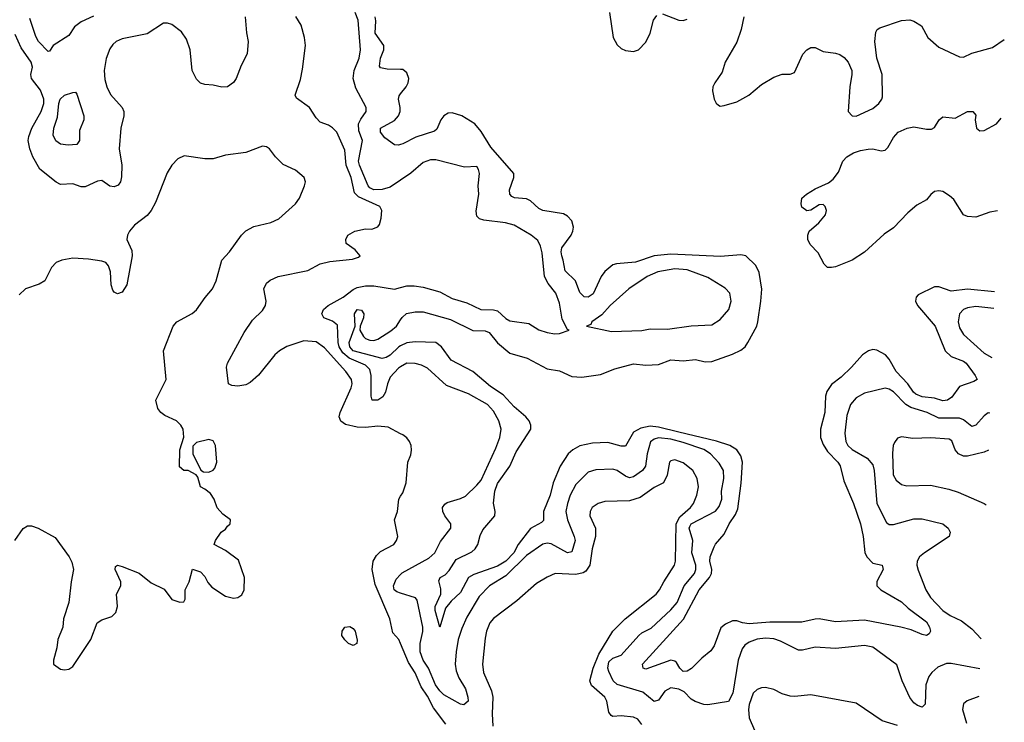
# Model space of a CAD drawing. Header units: inches. Extents: x 1552611 to 1694776, y 811966 to 917215.
# Tile 424 of 549: x 1688152 to 1692928, y 861268 to 864676. Entities that reach past the tile are written whole.
import ezdxf

# ---------------------------------------------------------------- set-up
doc = ezdxf.new("R2010")
doc.units = ezdxf.units.IN
doc.header["$MEASUREMENT"] = 0
doc.layers.add('B6886', color=7, linetype='Continuous')
doc.layers.add('B6896', color=7, linetype='Continuous')

msp = doc.modelspace()

# ---------------------------------------------------------------- linework, layer by layer
at = {"layer": 'B6886', "color": 5}
for points, elevation in [([(1688510, 864693.2), (1688450, 864665.4), (1688418.8, 864641.2), (1688390, 864598.7), (1688314, 864550), (1688296.8, 864523.2), (1688290, 864521.2), (1688243.7, 864570), (1688230, 864595.1), (1688202.2, 864682.2)], 940), ([(1690000, 862667.5), (1689938.9, 862698.9), (1689890, 862705), (1689830, 862698.5), (1689790, 862699.7), (1689733.3, 862713.3), (1689709.5, 862729.5), (1689701.8, 862750), (1689706.6, 862770), (1689759.8, 862890), (1689764.4, 862910), (1689761.1, 862930), (1689734.5, 862970), (1689630, 863084.5), (1689590, 863113.3), (1689530, 863118.8), (1689448.7, 863091.3), (1689412.8, 863070), (1689390.2, 863050), (1689310, 862951.3), (1689270, 862916.2), (1689250, 862905.6), (1689210, 862898.4), (1689182, 862902), (1689165.2, 862910), (1689156.2, 862990), (1689159.5, 863010), (1689240.9, 863159.1), (1689281.5, 863218.5), (1689330, 863265.2), (1689345.1, 863290), (1689347.4, 863310), (1689335.8, 863370), (1689350, 863398), (1689367, 863413), (1689406.6, 863430), (1689550, 863460.2), (1689610, 863492.2), (1689656.6, 863503.4), (1689766, 863514), (1689795.3, 863524.7), (1689804, 863530), (1689780.2, 863560.2), (1689735.3, 863590), (1689734, 863610), (1689744.5, 863630), (1689778, 863650), (1689830, 863661), (1689860.4, 863659.6), (1689889, 863671), (1689897.2, 863682.8), (1689906, 863714), (1689909.5, 863750), (1689899.5, 863770), (1689796.3, 863816.3), (1689776.4, 863836.4), (1689760.8, 863910), (1689736.4, 863970), (1689730, 864042.4), (1689690.4, 864130.4), (1689670, 864151.9), (1689650, 864164.2), (1689610, 864179.6), (1689590, 864199.5), (1689557.7, 864250), (1689494.6, 864294.6), (1689488.9, 864310), (1689514.5, 864385.5), (1689524.5, 864435.5), (1689538.8, 864550), (1689534.2, 864590), (1689517.6, 864650), (1689491.8, 864691.8)], 960), ([(1690000, 863897.1), (1689950, 863863.5), (1689910, 863852.8), (1689870, 863849.9), (1689850, 863860.6), (1689842.6, 863870), (1689799.8, 863970), (1689795.8, 863990), (1689814.5, 864090), (1689797.5, 864137.5), (1689796.3, 864170), (1689806.7, 864193.3), (1689833.6, 864230), (1689832.4, 864250), (1689782.9, 864343), (1689770.6, 864390), (1689774.6, 864430), (1689799, 864490), (1689805.5, 864530), (1689793.5, 864673.5), (1689779.8, 864710)], 940), ([(1689246, 864690), (1689252, 864612), (1689261.3, 864570), (1689254.9, 864510), (1689226.7, 864453.3), (1689202.8, 864390), (1689190, 864371.5), (1689161, 864350), (1689132.1, 864347.9), (1689090, 864358.7), (1689050, 864361.6), (1689030, 864367.3), (1689010, 864386.6), (1688989, 864430), (1688979.9, 864530), (1688961.1, 864581.1), (1688936.7, 864616.7), (1688890, 864652.4), (1688870, 864659.7), (1688850, 864658.3), (1688770, 864606.9), (1688650, 864582.7), (1688620.4, 864570), (1688604.2, 864555.8), (1688590, 864534), (1688572.5, 864487.5), (1688562.8, 864430), (1688565.3, 864385.3), (1688574.8, 864350), (1688592.6, 864312.6), (1688649, 864250), (1688656.9, 864230), (1688658.2, 864210), (1688642.6, 864150), (1688635.5, 864050), (1688647.2, 863970), (1688646.4, 863913.6), (1688641.2, 863890), (1688630, 863872.8), (1688610, 863865.8), (1688590, 863868.6), (1688550, 863895.3), (1688530, 863892.3), (1688470, 863864.5), (1688450, 863865.1), (1688410, 863879.7), (1688350, 863876.9), (1688330, 863887.3), (1688250.3, 863950.3), (1688215.8, 864010), (1688201.7, 864050), (1688193.9, 864090), (1688196.2, 864110), (1688210.5, 864150), (1688257.2, 864230), (1688269, 864270), (1688269.9, 864290), (1688253.5, 864333.5), (1688209.4, 864390), (1688207, 864410), (1688214.9, 864445.1), (1688208.7, 864470), (1688159.8, 864539.8), (1688130, 864604.5)], 960), ([(1690000, 864433.7), (1689935.4, 864435.4), (1689902.8, 864442.8), (1689896.9, 864450), (1689903.2, 864490), (1689919.2, 864530), (1689918, 864550), (1689876.7, 864610), (1689880.2, 864670), (1689877.1, 864690)], 920), ([(1690000, 864070.3), (1689990, 864067.6), (1689970, 864069.5), (1689922.9, 864102.9), (1689901.8, 864130), (1689902.8, 864150), (1689970, 864186.4), (1689989.9, 864210), (1689997.4, 864230), (1689998.3, 864250), (1689989.9, 864290), (1689993.2, 864306.8), (1690000, 864315.6)], 920), ([(1688128.2, 862150), (1688170, 862208.2), (1688190, 862221.1), (1688210, 862220.9), (1688242, 862210), (1688324.5, 862164.5), (1688393, 862070), (1688405.5, 862045.5), (1688413.4, 862010), (1688401.6, 861950), (1688390.6, 861850), (1688364.9, 861770), (1688362, 861730), (1688338, 861670), (1688332.4, 861630), (1688315.8, 861570), (1688316.4, 861550), (1688350, 861526.7), (1688370, 861522.9), (1688390, 861525.6), (1688410, 861539.5), (1688497.2, 861670), (1688527.8, 861750), (1688550, 861765.2), (1688598.6, 861781.4), (1688618.7, 861801.3), (1688627.1, 861830), (1688621.6, 861890), (1688642.9, 861930), (1688642.9, 861950), (1688616, 862010), (1688616.4, 862023.6), (1688626, 862030), (1688650, 862024.4), (1688731.3, 861991.3), (1688790, 861944), (1688853.4, 861913.4), (1688890, 861863.1), (1688928.7, 861851.3), (1688948, 861852), (1688955.3, 861864.7), (1688955.3, 861910), (1688974, 861950), (1688990, 862010.8), (1689030, 861997.3), (1689050, 861976), (1689065.7, 861945.7), (1689084.4, 861924.4), (1689150, 861879.6), (1689190, 861870.3), (1689210, 861873.4), (1689230, 861886.7), (1689241.7, 861910), (1689242.7, 861970), (1689214, 862054), (1689150, 862101.3), (1689095.3, 862130), (1689102, 862150), (1689128.9, 862191.1), (1689150, 862204.7), (1689160.1, 862219.9), (1689174, 862230), (1689175.3, 862250), (1689138, 862278), (1689110, 862308), (1689095.6, 862350), (1689077.2, 862377.3), (1689050, 862399.3), (1689028.7, 862410), (1689016.4, 862456.4), (1689008.4, 862468.4), (1688970, 862488.7), (1688948, 862490), (1688926.8, 862506.8), (1688929, 862590), (1688948.4, 862651.6), (1688945.2, 862690), (1688933.2, 862710), (1688912.7, 862730), (1688856.1, 862756.1), (1688837, 862770), (1688822, 862790), (1688812.3, 862830), (1688862.4, 862930), (1688849.7, 863070), (1688896.2, 863190), (1688914.5, 863210), (1688989, 863251), (1689010.6, 863269.4), (1689051.8, 863328.2), (1689088, 863370), (1689106, 863410), (1689133.3, 863510), (1689170, 863550.6), (1689227.6, 863630), (1689250, 863652), (1689287.6, 863672.4), (1689370, 863692.4), (1689410, 863710.5), (1689490, 863782.8), (1689510, 863811), (1689534.5, 863870), (1689538, 863890), (1689532.3, 863910), (1689490, 863946.6), (1689430, 863972.7), (1689392.3, 864010), (1689364, 864050), (1689350, 864059.3), (1689330, 864062.7), (1689248.6, 864031.4), (1689150, 864018), (1689090, 864001.3), (1689050, 864000.5), (1688950, 864016.2), (1688919, 864001), (1688890.3, 863969.7), (1688867.8, 863932.3), (1688810.3, 863790), (1688789.4, 863750.6), (1688770, 863726.6), (1688710, 863678.7), (1688685.7, 863650), (1688675.3, 863630), (1688672.4, 863610), (1688696, 863556), (1688698.4, 863530), (1688672.5, 863390), (1688650, 863355.1), (1688627, 863347), (1688610, 863354), (1688603.6, 863363.6), (1688596.1, 863390), (1688593.1, 863453.1), (1688582.6, 863482.6), (1688570, 863498), (1688550, 863505.3), (1688485.7, 863514.3), (1688410, 863519.8), (1688356, 863510), (1688330, 863497.6), (1688306.1, 863473.9), (1688274.4, 863410), (1688246.8, 863393.2), (1688180.7, 863370), (1688150, 863340.7)], 980), ([(1690000, 862992.1), (1689990, 862986), (1689950, 862941.8), (1689935.9, 862910), (1689926.1, 862870), (1689913.8, 862846.2), (1689890, 862829.9), (1689861.6, 862830), (1689856.5, 862850), (1689857.1, 862950), (1689850, 862979.5), (1689830, 863000.6), (1689750, 863034.4), (1689719.9, 863059.9), (1689701.7, 863090), (1689696.3, 863110), (1689693.5, 863193.5), (1689670, 863214.5), (1689627.8, 863230), (1689617.7, 863250), (1689625.7, 863270), (1689648.3, 863290), (1689721.1, 863330), (1689770, 863367.5), (1689790, 863376.8), (1689830, 863384.8), (1689870, 863384.8), (1689970, 863368.4), (1690000, 863377.1)], 940), ([(1690000, 863093.5), (1689991.1, 863088.9), (1689950, 863049.4), (1689930, 863036.9), (1689910, 863032.2), (1689770, 863069.9), (1689753.8, 863090), (1689750.4, 863110), (1689779.8, 863190), (1689776.8, 863250), (1689789.8, 863270), (1689810, 863267.6), (1689821, 863250), (1689820.5, 863230), (1689803.6, 863190), (1689802.3, 863170), (1689819.7, 863139.7), (1689829.7, 863129.7), (1689850, 863120.8), (1689870, 863120.1), (1689890, 863126.8), (1689953, 863167), (1689980.7, 863190), (1690000, 863220)], 920), ([(1690000, 861649.7), (1689991.4, 861670), (1689962.9, 861702.9), (1689948.3, 861770), (1689876.6, 861936.6), (1689862.5, 862010), (1689866.9, 862050), (1689882.8, 862077.2), (1689903, 862097), (1689966.8, 862130), (1689980.6, 862150), (1689986.6, 862170), (1689969.7, 862250), (1689984.2, 862290), (1689991.3, 862350), (1690000, 862364.2)], 960), ([(1690000, 861894.9), (1689980.9, 861900.9), (1689968.7, 861910), (1689965.3, 861930), (1689977.8, 861962.2), (1690000, 861985.6)], 940)]:
    msp.add_lwpolyline(points, dxfattribs=dict(at, elevation=elevation))
for points, elevation in [([(1688386.9, 864066.9), (1688350, 864071.8), (1688327.5, 864087.5), (1688315.1, 864115.1), (1688317.5, 864150), (1688336.3, 864203.7), (1688342.4, 864270), (1688349.2, 864290.8), (1688370, 864309.3), (1688410, 864323), (1688423.6, 864323.6), (1688430, 864314), (1688462.8, 864210), (1688462.8, 864190), (1688441.8, 864138.1), (1688442, 864090), (1688430, 864069.8)], 940), ([(1689070, 862639), (1689010, 862626), (1688992.7, 862607.3), (1688992, 862590), (1688992, 862570), (1689031.6, 862491.6), (1689043.6, 862483.6), (1689070, 862481), (1689090, 862491.3), (1689098.6, 862501.4), (1689109.2, 862530), (1689102.7, 862610), (1689090, 862634)], 980), ([(1689770, 861640.7), (1689747, 861650), (1689728.6, 861668.6), (1689715.6, 861690), (1689716.3, 861710), (1689730, 861730.2), (1689753.5, 861733.5), (1689770, 861722.4), (1689778.9, 861710), (1689790, 861666), (1689786.8, 861650)], 960)]:
    msp.add_lwpolyline(points, close=True, dxfattribs=dict(at, elevation=elevation))
at = {"layer": 'B6896', "color": 5}
for points, elevation in [([(1691013.7, 864710), (1691031.2, 864590), (1691050, 864553.4), (1691070, 864535.8), (1691090, 864526.5), (1691130, 864521.5), (1691154, 864530), (1691190, 864567.6), (1691209.8, 864610), (1691227.1, 864673), (1691243.4, 864696.6)], 920), ([(1691270, 864704.3), (1691350, 864673.2), (1691370, 864671.5), (1691390, 864678.4)], 920), ([(1691664.4, 864690), (1691652, 864628), (1691630, 864567.6), (1691573.4, 864470), (1691559.3, 864420.7), (1691523.7, 864370), (1691514.9, 864350), (1691512.7, 864330), (1691520.4, 864290), (1691530, 864270.8), (1691541.4, 864261.4), (1691550, 864257.1), (1691570, 864260.3), (1691630, 864277.5), (1691689.7, 864310), (1691750, 864361.6), (1691810, 864396.5), (1691850, 864411.7), (1691890, 864412.2), (1691910, 864420.5), (1691951, 864509), (1691970, 864530.4), (1691990, 864540.4), (1692010, 864540.4), (1692050, 864521.7), (1692110, 864514.2), (1692130, 864506.7), (1692152, 864492), (1692171, 864470), (1692187.8, 864430), (1692188, 864410), (1692178.5, 864350), (1692171.1, 864231.1), (1692189.5, 864209.4), (1692210, 864208.6), (1692290, 864245.1), (1692319, 864270), (1692334.1, 864290), (1692337.6, 864302.4), (1692336.1, 864410), (1692309.5, 864489.5), (1692299.7, 864570), (1692304.2, 864615.8), (1692311.6, 864628.4), (1692323.6, 864636.4), (1692430, 864672.5), (1692470, 864674.8), (1692490, 864668.7), (1692526.4, 864646.4), (1692556.5, 864590), (1692610, 864542.9), (1692710, 864495.2), (1692730, 864494.7), (1692770, 864512.8), (1692870, 864541.5), (1692928.1, 864579.8)], 920), ([(1690000, 864315.6), (1690026.5, 864350), (1690036.5, 864370), (1690040.2, 864390), (1690030, 864418.4), (1690010, 864433.5), (1690000, 864433.7)], 920), ([(1690000, 863220), (1690007.8, 863232.2), (1690028.9, 863251.1), (1690070, 863259.7), (1690110, 863258.9), (1690241.8, 863221.8), (1690350, 863168.5), (1690410, 863166.1), (1690430, 863158.9), (1690470, 863108.1), (1690530, 863058.5), (1690614.2, 863034.2), (1690710, 862982.6), (1690770, 862972.3), (1690830, 862945.1), (1690878.5, 862941.5), (1690970, 862955.6), (1691038.2, 862981.9), (1691130, 863006.2), (1691190, 863001), (1691250, 863003), (1691310, 863025.5), (1691370, 863021.8), (1691430, 863027.7), (1691477.2, 863017.2), (1691510, 863017.3), (1691610, 863053.7), (1691650, 863073.2), (1691670.8, 863089.2), (1691684.1, 863110), (1691727, 863190), (1691732.3, 863210), (1691747.9, 863310), (1691751.8, 863368.2), (1691738.5, 863450), (1691723.6, 863483.6), (1691673.6, 863530), (1691650, 863535.6), (1691552.3, 863527.7), (1691310, 863538.8), (1691230, 863530.4), (1691139.7, 863500.3), (1691047.7, 863492.3), (1691030, 863487.2), (1690990, 863454.6), (1690972.5, 863430), (1690933.9, 863346.1), (1690910, 863330.4), (1690890, 863331.5), (1690870, 863353.2), (1690849, 863410), (1690797.5, 863457.5), (1690788.8, 863510), (1690781.2, 863530), (1690778.3, 863550), (1690782.7, 863570), (1690827.5, 863630), (1690835.9, 863650), (1690838.9, 863670), (1690830, 863700.4), (1690810, 863722.7), (1690790, 863733.5), (1690689.9, 863749.9), (1690670, 863759.5), (1690630, 863797.8), (1690610, 863806.4), (1690552.2, 863812.2), (1690538.9, 863818.9), (1690530.4, 863830.4), (1690528.5, 863850), (1690549.9, 863910), (1690549.2, 863930), (1690437.6, 864057.6), (1690390, 864133.4), (1690359.9, 864170), (1690297.6, 864210), (1690250, 864224.3), (1690230, 864222.2), (1690209.4, 864210), (1690194.4, 864190), (1690175.3, 864144.8), (1690164.6, 864135.4), (1690073.3, 864106.7), (1690010, 864073), (1690000, 864070.3)], 920), ([(1692895.8, 863748.6), (1692858, 863742), (1692790, 863718.4), (1692750, 863722), (1692730, 863729.6), (1692683.3, 863803.3), (1692662.3, 863822.3), (1692630, 863842.3), (1692610, 863846.4), (1692590, 863842.3), (1692571.6, 863828.4), (1692550, 863801.5), (1692503.8, 863776.2), (1692460.6, 863739.4), (1692390, 863666.9), (1692345, 863635), (1692250, 863547.6), (1692190, 863509.4), (1692110, 863477.2), (1692090, 863474), (1692070, 863474), (1692054, 863490), (1692025.6, 863545.6), (1691986.3, 863586.3), (1691975.3, 863610), (1691975.3, 863630), (1691982, 863650), (1692029, 863690), (1692061.2, 863730), (1692066, 863750), (1692059.3, 863770), (1692050, 863779.3), (1692030, 863777.2), (1691990, 863752.7), (1691970, 863749.2), (1691946.8, 863766.8), (1691943.2, 863783.2), (1691946.6, 863810), (1691969.3, 863830), (1692010, 863854.9), (1692074.6, 863885.4), (1692098, 863902), (1692124, 863936), (1692144.1, 863990), (1692163.5, 864010), (1692197.4, 864030), (1692230, 864042.2), (1692267.8, 864047.8), (1692290, 864048.8), (1692330, 864040.4), (1692350, 864043), (1692363.5, 864056.5), (1692390, 864104.9), (1692413.2, 864130), (1692457.2, 864150), (1692490, 864156.2), (1692550, 864144.9), (1692575.4, 864144.6), (1692590, 864152.7), (1692611.8, 864190), (1692630, 864204.9), (1692690, 864198.9), (1692750, 864230.9), (1692774.9, 864230), (1692790, 864213), (1692786.4, 864190), (1692794, 864150), (1692810, 864136.3), (1692830, 864138.4), (1692889.8, 864170.2), (1692913.2, 864197.5)], 880), ([(1690000, 863377.1), (1690030, 863385.8), (1690065.8, 863385.8), (1690110, 863379), (1690190, 863356.3), (1690250, 863324), (1690321.9, 863301.9), (1690389.6, 863269.6), (1690450, 863268.7), (1690470, 863263), (1690510, 863226.9), (1690530, 863215.2), (1690622.4, 863202.4), (1690670, 863172), (1690710, 863158.7), (1690747.5, 863152.5), (1690770, 863154.4), (1690818, 863170), (1690810, 863174), (1690783.5, 863223.5), (1690770, 863301.2), (1690753.6, 863350), (1690715.6, 863395.6), (1690698.1, 863430), (1690685.9, 863545.9), (1690678.1, 863578.1), (1690664.8, 863604.8), (1690633.6, 863630), (1690550, 863678.5), (1690509.2, 863690), (1690402.9, 863702.9), (1690382.4, 863710), (1690370, 863722.4), (1690366.7, 863746.7), (1690379.2, 863830), (1690375.7, 863870), (1690381.8, 863930), (1690378.5, 863950), (1690370, 863964), (1690310, 863960.3), (1690170, 863996.1), (1690144.4, 863995.6), (1690110, 863983.4), (1690050, 863930.7), (1690000, 863897.1)], 940), ([(1692880.6, 863356.2), (1692750, 863368.1), (1692670, 863359), (1692610, 863379.8), (1692590, 863379.8), (1692510, 863341.1), (1692500.8, 863330), (1692498, 863310), (1692506.8, 863290), (1692593.3, 863190), (1692642, 863070), (1692670, 863043), (1692730, 863019.1), (1692742.6, 863010), (1692786.7, 862950), (1692796.3, 862930), (1692779.6, 862920.4), (1692710, 862897.4), (1692674.2, 862845.8), (1692652.4, 862830), (1692630, 862827.9), (1692590, 862840.2), (1692530, 862846.1), (1692499.7, 862859.7), (1692486.9, 862870), (1692460.2, 862910), (1692402.9, 862970), (1692370, 863028.9), (1692352.4, 863050), (1692310, 863073.5), (1692290, 863077), (1692269.6, 863070.4), (1692240.3, 863050), (1692187.7, 862990), (1692137.3, 862942.7), (1692090, 862906.6), (1692067, 862873), (1692060.9, 862850), (1692057.9, 862770), (1692037.1, 862690), (1692037.1, 862650), (1692050, 862614.9), (1692070, 862582.2), (1692121, 862530), (1692131.4, 862511.4), (1692150, 862438.7), (1692195.8, 862330), (1692230.9, 862230), (1692243.2, 862170), (1692251.6, 862091.6), (1692261.1, 862070), (1692290, 862040.2), (1692336.3, 862030), (1692340.9, 862010), (1692309.3, 861950.7), (1692310.3, 861930), (1692328.9, 861910), (1692430, 861851.9), (1692461.8, 861821.8), (1692550, 861755.5), (1692565.8, 861730), (1692570.2, 861710), (1692562.9, 861697.1), (1692550.8, 861690), (1692530, 861693.7), (1692477.1, 861717.1), (1692426.6, 861730), (1692250, 861762.8), (1692110, 861755), (1692030, 861769.8), (1692010, 861769), (1691946.8, 861753.2), (1691790, 861753.8), (1691690, 861746.5), (1691658.4, 861750), (1691630, 861760.2), (1691610, 861760.3), (1691575.7, 861744.3), (1691553.7, 861726.3), (1691520.6, 861639.4), (1691505.2, 861614.8), (1691460.5, 861579.5), (1691411.4, 861528.6), (1691390, 861516), (1691370, 861514.8), (1691354, 861530), (1691338, 861558), (1691330, 861565), (1691310, 861569.1), (1691190, 861526.4), (1691177.2, 861530), (1691172.8, 861550), (1691371.8, 861768.2), (1691448.1, 861910), (1691498.4, 861970), (1691507.8, 861990), (1691508.7, 862010), (1691499.4, 862050), (1691501.9, 862070), (1691520.7, 862119.3), (1691527.4, 862132.6), (1691570, 862180.8), (1691594.1, 862230), (1691624.5, 862275.5), (1691635.8, 862304.2), (1691652.4, 862427.6), (1691658.8, 862530), (1691650, 862560.7), (1691630, 862589.9), (1691597.2, 862610), (1691531.3, 862631.3), (1691350, 862676.1), (1691250, 862699.6), (1691210, 862704.2), (1691165.1, 862694.9), (1691130, 862675.3), (1691090, 862607.6), (1691070, 862607.2), (1691004.9, 862624.9), (1690930, 862622.7), (1690870, 862609.5), (1690835.9, 862590), (1690813.3, 862570), (1690773.5, 862510), (1690739.8, 862430), (1690724.7, 862370), (1690692.5, 862290), (1690692.8, 862247.2), (1690682.7, 862237.3), (1690630, 862208.3), (1690570.4, 862130), (1690548.5, 862090), (1690510, 862049.6), (1690470, 862025.3), (1690354.7, 861985.3), (1690329.4, 861970.6), (1690290, 861898.4), (1690244.7, 861855.3), (1690218, 861822), (1690190, 861729.4), (1690167, 861810), (1690167.8, 861830), (1690195.2, 861890), (1690195, 861915), (1690185, 861955), (1690192.4, 861970), (1690215.8, 861984.2), (1690235.8, 862004.2), (1690270, 862057.5), (1690344.6, 862095.4), (1690360.8, 862110), (1690373.7, 862130), (1690385.2, 862174.8), (1690398, 862202), (1690456.4, 862270), (1690458.7, 862290), (1690450, 862331.3), (1690457.7, 862390), (1690470, 862426.7), (1690529, 862511), (1690560.8, 862579.2), (1690630.8, 862690), (1690631.9, 862710), (1690623.2, 862730), (1690607.4, 862750), (1690550, 862797.5), (1690497.2, 862857.2), (1690436.6, 862896.6), (1690350, 862969.9), (1690245.3, 863025.3), (1690198.8, 863090), (1690170, 863109.9), (1690070, 863113.2), (1690030, 863108.9), (1690000, 863093.5)], 920), ([(1692877.5, 863274.7), (1692790, 863284.1), (1692750, 863278.9), (1692730, 863269.8), (1692710.9, 863249.1), (1692703.8, 863210), (1692710, 863182), (1692730, 863149.2), (1692830, 863058.4), (1692868.2, 863036.7)], 940), ([(1690000, 861985.6), (1690007, 861993), (1690136.5, 862063.5), (1690166.5, 862090), (1690194.2, 862145.8), (1690243, 862210), (1690243, 862230), (1690213.7, 862270), (1690205.1, 862290), (1690202.9, 862310), (1690213.9, 862326.1), (1690225.8, 862334.2), (1690290, 862353.6), (1690314.5, 862365.5), (1690370, 862418.2), (1690390, 862443), (1690462.1, 862597.9), (1690481.5, 862650), (1690487.3, 862690), (1690476.8, 862730), (1690450, 862778), (1690421.5, 862810), (1690330, 862860.5), (1690221.9, 862901.9), (1690130, 862985.6), (1690100.6, 863000.6), (1690070, 863009), (1690030, 863010.5), (1690000, 862992.1)], 940), ([(1692857.8, 862766.9), (1692850, 862768.4), (1692830, 862754.6), (1692790, 862709.9), (1692770, 862703.4), (1692730, 862734.5), (1692710, 862744), (1692610, 862743), (1692554, 862770), (1692474.2, 862794.2), (1692449.7, 862809.7), (1692390, 862871.4), (1692370, 862883.6), (1692350, 862888.1), (1692250, 862864.1), (1692210, 862842.6), (1692181.7, 862810), (1692163.6, 862756.4), (1692154.4, 862670), (1692159.3, 862630), (1692169.6, 862610), (1692190, 862592), (1692263.5, 862550), (1692290, 862516.9), (1692297.1, 862490), (1692309.4, 862329.4), (1692356.6, 862236.6), (1692370, 862227.7), (1692390, 862227.4), (1692490, 862255.5), (1692530, 862255), (1692630.1, 862230.1), (1692656.5, 862210), (1692665.7, 862190), (1692660.3, 862170), (1692540.9, 862090), (1692516.9, 862070), (1692506, 862050), (1692504.4, 862030), (1692510, 862006.8), (1692548.1, 861910), (1692570, 861873.7), (1692630.2, 861810), (1692665.5, 861785.5), (1692719.8, 861759.8), (1692770, 861721.9), (1692815.3, 861672.5)], 940), ([(1690000, 862364.2), (1690010, 862380.7), (1690026.6, 862430), (1690035.1, 862530), (1690050, 862564.7), (1690052.7, 862587.3), (1690051.6, 862610), (1690043.1, 862630), (1690030, 862647.8), (1690010, 862662.4), (1690000, 862667.5)], 960), ([(1692809.7, 861527.1), (1692670, 861554.1), (1692647, 861553), (1692605.1, 861534.9), (1692576.3, 861510), (1692562.1, 861490), (1692547.5, 861450), (1692543.7, 861356.3), (1692530, 861342.4), (1692507.7, 861350), (1692490, 861363.4), (1692470, 861388), (1692432.8, 861470), (1692406.8, 861546.8), (1692290, 861632.4), (1692250, 861640.6), (1692110, 861626), (1692010, 861632.5), (1691950, 861617.3), (1691930, 861618), (1691842, 861662), (1691810, 861672.6), (1691770, 861676.7), (1691728.7, 861671.3), (1691690, 861656.7), (1691670, 861642.7), (1691656.2, 861623.8), (1691637.8, 861570), (1691612.1, 861410), (1691590, 861369.8), (1691490, 861353.5), (1691470, 861353.8), (1691429, 861369), (1691410, 861381.2), (1691375.2, 861415.2), (1691350, 861429.4), (1691310, 861434.8), (1691281.1, 861418.9), (1691250, 861375.6), (1691230, 861369.7), (1691174.9, 861414.9), (1691051, 861451), (1691031.2, 861470), (1691010, 861514.6), (1691004.9, 861530), (1691010, 861561.4), (1691030, 861579.1), (1691070, 861593.8), (1691154.7, 861690), (1691170, 861702.7), (1691215.5, 861724.5), (1691310, 861814.4), (1691341.3, 861850), (1691375.2, 861930), (1691424.9, 861990), (1691432.2, 862010), (1691432.3, 862030), (1691412.3, 862090), (1691417.3, 862150), (1691399.1, 862210), (1691402.3, 862217.7), (1691410, 862231), (1691527.4, 862292.6), (1691545.8, 862314.2), (1691557.3, 862350), (1691557.1, 862390), (1691568.1, 862450), (1691565.7, 862490), (1691545, 862525), (1691503, 862570), (1691471.4, 862591.4), (1691370, 862625.6), (1691310, 862640.9), (1691250, 862647.5), (1691230, 862642.2), (1691211.7, 862628.3), (1691195.6, 862570), (1691188, 862510), (1691172.8, 862490), (1691130, 862458.7), (1691110, 862453.3), (1691090, 862461.9), (1691050, 862489.9), (1691030, 862495.9), (1690947.5, 862492.5), (1690910, 862481), (1690850, 862422), (1690821.9, 862370), (1690808.6, 862330), (1690801.7, 862290), (1690809.2, 862250), (1690842.2, 862170), (1690846.2, 862150), (1690830, 862095.1), (1690810, 862089.9), (1690730, 862133.1), (1690710, 862137.2), (1690690, 862132.6), (1690610, 862076.9), (1690510, 861977.9), (1690431, 861930), (1690381, 861879), (1690321.8, 861778.2), (1690297.1, 861722.9), (1690279.8, 861670), (1690268.9, 861610), (1690264.4, 861550), (1690270, 861517.1), (1690283.1, 861483.1), (1690315.4, 861430), (1690325.3, 861390), (1690327.7, 861370), (1690307.3, 861352.7), (1690290, 861356.9), (1690210, 861400.7), (1690190, 861420.2), (1690169.6, 861450), (1690135.7, 861530), (1690109.4, 861570), (1690095, 861610), (1690094.1, 861650), (1690108.3, 861708.3), (1690108.5, 861730), (1690080.6, 861860.6), (1690072.2, 861872.2), (1690000, 861894.9)], 940), ([(1692850.9, 862588.8), (1692830, 862578.3), (1692750, 862558.2), (1692730, 862559.4), (1692705.7, 862570), (1692689.9, 862590), (1692673.3, 862633.3), (1692660.7, 862640.7), (1692572, 862648), (1692484.9, 862644.9), (1692430, 862652), (1692410, 862646), (1692395.1, 862624.9), (1692389.1, 862610), (1692386.3, 862573.7), (1692388.8, 862468.8), (1692403.2, 862443.2), (1692430, 862421.7), (1692455.3, 862415.2), (1692570, 862417.6), (1692659.1, 862399.1), (1692704.3, 862384.3), (1692830, 862329), (1692840.5, 862322.5)], 960), ([(1691170, 861257.7), (1691150, 861283.5), (1691130, 861293), (1691070, 861299.3), (1691030, 861296.3), (1691022, 861302), (1691010, 861317.2), (1691000.6, 861370), (1690989.9, 861390), (1690926, 861446), (1690917.8, 861470), (1690933.4, 861530), (1690962, 861598), (1691029.5, 861710.5), (1691089.9, 861770.1), (1691238.7, 861890), (1691255.3, 861910), (1691276, 861950), (1691328.2, 862030), (1691333.2, 862050), (1691336.6, 862230), (1691355, 862265), (1691406.8, 862310), (1691420.5, 862330), (1691436.1, 862370), (1691444.2, 862410), (1691439, 862450), (1691417.8, 862490), (1691370, 862526.6), (1691330, 862541.5), (1691310, 862536.9), (1691304.4, 862530), (1691293.3, 862466.7), (1691274.9, 862430), (1691230, 862406.4), (1691162.1, 862357.9), (1691110, 862342), (1690990, 862339.4), (1690958.4, 862330), (1690929.2, 862310), (1690918.8, 862290), (1690918.4, 862270), (1690945.9, 862210), (1690945.5, 862170), (1690928.5, 862110), (1690917.6, 862030), (1690898.6, 862001.4), (1690886.1, 861993.9), (1690850, 861985.4), (1690750.2, 861989.8), (1690710, 861971.9), (1690658.9, 861941.1), (1690563.1, 861856.9), (1690450, 861771.9), (1690433, 861750), (1690417, 861710), (1690410, 861676), (1690396.8, 861550), (1690402.1, 861510), (1690440.3, 861420.3), (1690447.9, 861390), (1690443.3, 861310), (1690446.9, 861250)], 960), ([(1690219.9, 861259.9), (1690158.8, 861338.9), (1690130, 861395.7), (1690099.7, 861439.7), (1690070, 861508.2), (1690038.4, 861558.4), (1690000, 861649.7)], 960), ([(1692410, 861252.1), (1692335.4, 861275.4), (1692210, 861360.9), (1691990, 861402), (1691910, 861392.6), (1691890, 861395.4), (1691850, 861406.6), (1691810, 861426.6), (1691770, 861437.2), (1691750, 861436), (1691730, 861427), (1691710.3, 861409.7), (1691690, 861355.3), (1691687.2, 861330), (1691691.3, 861290), (1691716.9, 861230)], 960), ([(1692804.5, 861393.8), (1692747.8, 861372.3), (1692730, 861357.2), (1692724.6, 861330), (1692744.3, 861264.3)], 960)]:
    msp.add_lwpolyline(points, dxfattribs=dict(at, elevation=elevation))
at = {"layer": 'B6896', "color": 5, "elevation": 940}
msp.add_lwpolyline([(1691330, 863467.2), (1691246.9, 863453.1), (1691196.5, 863430), (1691107.4, 863370), (1691016.5, 863290), (1690975.8, 863244.2), (1690927.3, 863210), (1690922, 863198), (1690902, 863190), (1691022.9, 863162.9), (1691170, 863169.2), (1691210, 863175.8), (1691294.8, 863174.8), (1691410, 863191.3), (1691510, 863196.5), (1691550, 863221.7), (1691591.3, 863270), (1691603.5, 863310), (1691596.2, 863350), (1691574.1, 863374.1), (1691490, 863425.7), (1691390, 863463)], close=True, dxfattribs=at)

doc.saveas('drawing.dxf')
